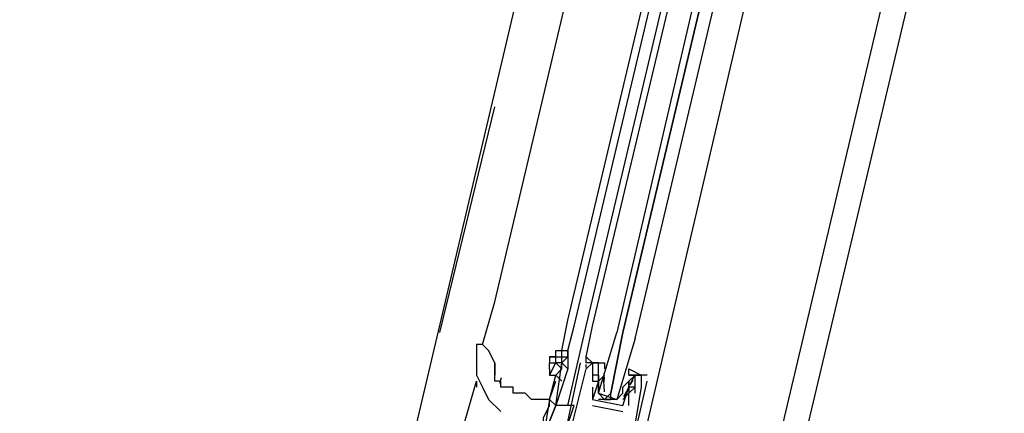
# Model space of a CAD drawing. Header units: feet. Extents: x -79 to 198, y -22 to 181.
# Tile 289 of 318: x 125.335 to 127.487, y 134.534 to 135.395. Entities that reach past the tile are written whole.
import ezdxf

# ---------------------------------------------------------------- set-up
doc = ezdxf.new("R2010")
doc.units = ezdxf.units.FT
doc.layers.add('A-LINEA', color=7, linetype='CONTINUOUS')

msp = doc.modelspace()

# ---------------------------------------------------------------- linework, layer by layer
at = {"layer": 'A-LINEA'}
for p, q in [((125.2, 126.6578), (128.6933, 141.4178)), ((127.8, 141.2844), (126.1733, 134.3911)), ((128.56, 141.0978), (126.9333, 134.2178)), ((126.3733, 134.7778), (127.0933, 137.8178)), ((126.5333, 134.7378), (127.2533, 137.7778)), ((126.5467, 134.7244), (127.2667, 137.7644)), ((126.5733, 134.7244), (127.2933, 137.7644)), ((126.5867, 134.7244), (127.3067, 137.7511)), ((127.4533, 137.7244), (126.7467, 134.6844)), ((126.2533, 134.7111), (126.3733, 135.2044)), ((126.3467, 134.6844), (126.3733, 134.7778)), ((126.52, 134.6711), (126.5333, 134.7378)), ((126.5333, 134.6711), (126.5467, 134.7244)), ((126.5333, 134.5511), (126.5733, 134.7244)), ((126.7467, 134.6844), (126.6533, 134.2844)), ((126.52, 134.6578), (126.52, 134.6711)), ((126.3733, 134.6178), (126.3733, 134.6444)), ((126.4933, 134.6444), (126.4933, 134.6444)), ((126.56, 134.6444), (126.56, 134.6444)), ((126.5732, 134.6343), (126.5732, 134.6405)), ((126.5732, 134.6343), (126.5732, 134.6405)), ((126.5732, 134.6343), (126.5732, 134.6405)), ((126.5733, 134.6444), (126.5733, 134.6444)), ((126.5733, 134.6311), (126.5733, 134.6311)), ((126.5867, 134.6444), (126.5867, 134.6444)), ((126.5867, 134.6311), (126.5867, 134.6311)), ((126.6, 134.6444), (126.6, 134.6444)), ((126.6, 134.6311), (126.6, 134.6311)), ((126.3876, 134.6116), (126.3835, 134.5993)), ((126.4933, 134.5644), (126.5067, 134.6178)), ((126.5867, 134.6178), (126.5867, 134.6178)), ((126.6, 134.6178), (126.6, 134.6178)), ((126.6, 134.6178), (126.6, 134.6178)), ((126.6133, 134.6178), (126.6, 134.6044)), ((126.6125, 134.5889), (126.6119, 134.6093)), ((126.6132, 134.608), (126.6122, 134.6199)), ((126.6126, 134.6027), (126.6123, 134.621)), ((126.6133, 134.6178), (126.6133, 134.6178)), ((126.7067, 134.6178), (126.6667, 134.6178)), ((126.6667, 134.6178), (126.6667, 134.6178)), ((126.677, 134.6137), (126.6685, 134.5974)), ((126.68, 134.6178), (126.68, 134.6178)), ((126.6933, 134.6178), (126.6933, 134.6178)), ((126.7067, 134.6178), (126.7067, 134.6178)), ((126.3067, 134.5111), (126.3333, 134.6044)), ((126.3333, 134.6044), (126.3333, 134.5911)), ((126.5867, 134.6044), (126.5867, 134.6044)), ((126.5867, 134.6044), (126.5867, 134.6044)), ((126.5867, 134.5911), (126.5867, 134.5911)), ((126.6, 134.6044), (126.6, 134.6044)), ((126.6, 134.6044), (126.6, 134.6044)), ((126.6, 134.5911), (126.6, 134.5911)), ((126.6132, 134.5813), (126.6122, 134.5932)), ((126.6133, 134.6044), (126.6133, 134.6044)), ((126.6533, 134.5911), (126.6667, 134.6044)), ((126.6533, 134.6044), (126.6533, 134.6044)), ((126.6647, 134.5883), (126.655, 134.5703)), ((126.6667, 134.6044), (126.6667, 134.6044)), ((126.6667, 134.5911), (126.6667, 134.5911)), ((126.6667, 134.5911), (126.6667, 134.5911)), ((126.6751, 134.6067), (126.6689, 134.5965)), ((126.68, 134.5911), (126.68, 134.5911)), ((126.6933, 134.6044), (126.6933, 134.6044)), ((126.6933, 134.5911), (126.6933, 134.5911)), ((126.7067, 134.6044), (126.7067, 134.6044)), ((126.6533, 134.5778), (126.6533, 134.5778)), ((126.6618, 134.58), (126.6556, 134.5698)), ((126.6667, 134.5778), (126.6667, 134.5778)), ((126.6667, 134.5778), (126.6667, 134.5778)), ((126.68, 134.5778), (126.68, 134.5778)), ((126.4933, 134.5644), (126.4933, 134.5644)), ((126.4933, 134.5644), (126.4933, 134.5644)), ((126.5067, 134.5511), (126.5067, 134.5511)), ((126.52, 134.4711), (126.5467, 134.5511)), ((126.5867, 134.5644), (126.5867, 134.5644)), ((126.5867, 134.5644), (126.5867, 134.5644)), ((126.5867, 134.5511), (126.6533, 134.5378)), ((126.5867, 134.5511), (126.5867, 134.5511)), ((126.64, 134.5644), (126.6, 134.5644)), ((126.6133, 134.5644), (126.6267, 134.5644)), ((126.6533, 134.5511), (126.6533, 134.5511)), ((126.6533, 134.5511), (126.6533, 134.5511)), ((126.6667, 134.5511), (126.6667, 134.5511)), ((126.6533, 134.5378), (126.6533, 134.5378))]:
    msp.add_line(p, q, dxfattribs=at)
for points in [[(126.68, 134.6978), (127.4133, 137.7911), (127.4, 137.8044), (127.3867, 137.8044), (126.6533, 134.7111), (127.3867, 137.8044), (127.3733, 137.8044), (127.36, 137.8044), (126.64, 134.7111)], [(126.5867, 134.6444), (126.5867, 134.6444), (126.5733, 134.6578), (126.5867, 134.7244)], [(126.68, 134.6978), (126.64, 134.5644), (126.6267, 134.5644), (126.6267, 134.5778), (126.6533, 134.7111), (126.6267, 134.5778), (126.6133, 134.5644), (126.6, 134.5778), (126.64, 134.7111)], [(126.3733, 134.6444), (126.36, 134.6711), (126.3467, 134.6844), (126.3333, 134.6844), (126.3333, 134.6711)], [(126.3333, 134.6711), (126.3333, 134.6578), (126.3333, 134.6311), (126.3333, 134.6178), (126.3467, 134.5911), (126.36, 134.5644), (126.3867, 134.5378)], [(126.4933, 134.6578), (126.5067, 134.6578), (126.5067, 134.6711)], [(126.5067, 134.6578), (126.4933, 134.6578), (126.4933, 134.6444), (126.5067, 134.6444), (126.5067, 134.6444)], [(126.5067, 134.6578), (126.5067, 134.6711), (126.52, 134.6711), (126.5333, 134.6711), (126.5333, 134.6711)], [(126.52, 134.6444), (126.5067, 134.6444), (126.5067, 134.6578), (126.52, 134.6578)], [(126.52, 134.6578), (126.5333, 134.6578), (126.52, 134.6444), (126.52, 134.6578)], [(126.5333, 134.6711), (126.5333, 134.6578), (126.5333, 134.6711)], [(126.5333, 134.6578), (126.5333, 134.6578), (126.5333, 134.6311)], [(126.5867, 134.6444), (126.5733, 134.6444), (126.5733, 134.6578)], [(126.5867, 134.6444), (126.5867, 134.6444), (126.5733, 134.6578)], [(126.5867, 134.6444), (126.5733, 134.6444), (126.5733, 134.6578)], [(126.5867, 134.6444), (126.5867, 134.6444), (126.5733, 134.6578)], [(126.5867, 134.6444), (126.5733, 134.6444), (126.5733, 134.6578)], [(126.3733, 134.6444), (126.3733, 134.6311), (126.3733, 134.6178)], [(126.4933, 134.6178), (126.5067, 134.6444), (126.52, 134.6311)], [(126.4933, 134.6311), (126.4933, 134.6444), (126.5067, 134.6444)], [(126.4933, 134.6311), (126.4933, 134.6178), (126.5067, 134.6178), (126.52, 134.6044)], [(126.5067, 134.5511), (126.52, 134.6444), (126.5333, 134.6311), (126.5067, 134.5511)], [(126.5067, 134.6178), (126.52, 134.6311), (126.52, 134.6444), (126.52, 134.6444)], [(126.56, 134.6444), (126.52, 134.4578), (126.5333, 134.4578), (126.52, 134.4044), (126.5333, 134.4178), (126.64, 134.3911), (126.64, 134.3778), (126.6533, 134.4311), (126.6667, 134.4311), (126.7067, 134.6044)], [(126.5333, 134.4711), (126.5733, 134.6311), (126.5867, 134.6444), (126.5867, 134.6311), (126.5867, 134.6044), (126.5867, 134.6044)], [(126.6, 134.6311), (126.6, 134.6444), (126.5733, 134.6444)], [(126.6, 134.5778), (126.6, 134.5911), (126.6, 134.6044), (126.6, 134.6311), (126.6, 134.6444), (126.5867, 134.6444), (126.6133, 134.6444), (126.6133, 134.6311)], [(126.6667, 134.6178), (126.6667, 134.6311), (126.6933, 134.6178), (126.6667, 134.6178), (126.68, 134.6178), (126.6667, 134.6044), (126.6667, 134.5911), (126.6667, 134.5778), (126.6533, 134.5644)], [(126.4933, 134.5644), (126.48, 134.5644), (126.4533, 134.5644), (126.44, 134.5778), (126.4267, 134.5778), (126.4133, 134.5778), (126.4133, 134.5911), (126.4, 134.5911), (126.3867, 134.5911), (126.3867, 134.6044), (126.3733, 134.6044), (126.3733, 134.6178)], [(126.68, 134.5778), (126.68, 134.6178), (126.6933, 134.6178), (126.6933, 134.6044), (126.6933, 134.5911), (126.6667, 134.4311), (126.6533, 134.4444), (126.64, 134.4044), (126.6133, 134.4044), (126.6133, 134.4178), (126.56, 134.4311), (126.56, 134.4178), (126.5333, 134.4311), (126.5467, 134.4311), (126.5333, 134.4311), (126.5333, 134.4711)], [(126.6, 134.6178), (126.6, 134.6044), (126.6, 134.6178), (126.5867, 134.6178), (126.5867, 134.6044), (126.6, 134.6044), (126.5867, 134.5644), (126.6533, 134.5511), (126.6667, 134.5911), (126.6667, 134.5778), (126.68, 134.5911), (126.6667, 134.5911), (126.6667, 134.6044), (126.6667, 134.6044)], [(126.48, 134.4844), (126.48, 134.4978), (126.48, 134.5244), (126.4933, 134.5511), (126.4933, 134.5644), (126.4933, 134.5644), (126.5067, 134.6044)], [(126.5867, 134.5911), (126.5867, 134.5644), (126.5867, 134.5644)], [(126.6, 134.6044), (126.6, 134.5911), (126.6, 134.5778), (126.64, 134.5644), (126.6533, 134.5778), (126.6533, 134.5911)], [(126.6667, 134.5511), (126.6667, 134.5778), (126.6667, 134.5778)], [(126.4933, 134.5644), (126.4933, 134.5644), (126.48, 134.4844), (126.48, 134.4844), (126.5067, 134.5511), (126.4933, 134.5644), (126.4933, 134.5644)], [(126.5467, 134.5511), (126.5067, 134.5511), (126.48, 134.4844), (126.52, 134.4711)]]:
    msp.add_lwpolyline(points, dxfattribs=at)

doc.saveas('drawing.dxf')
